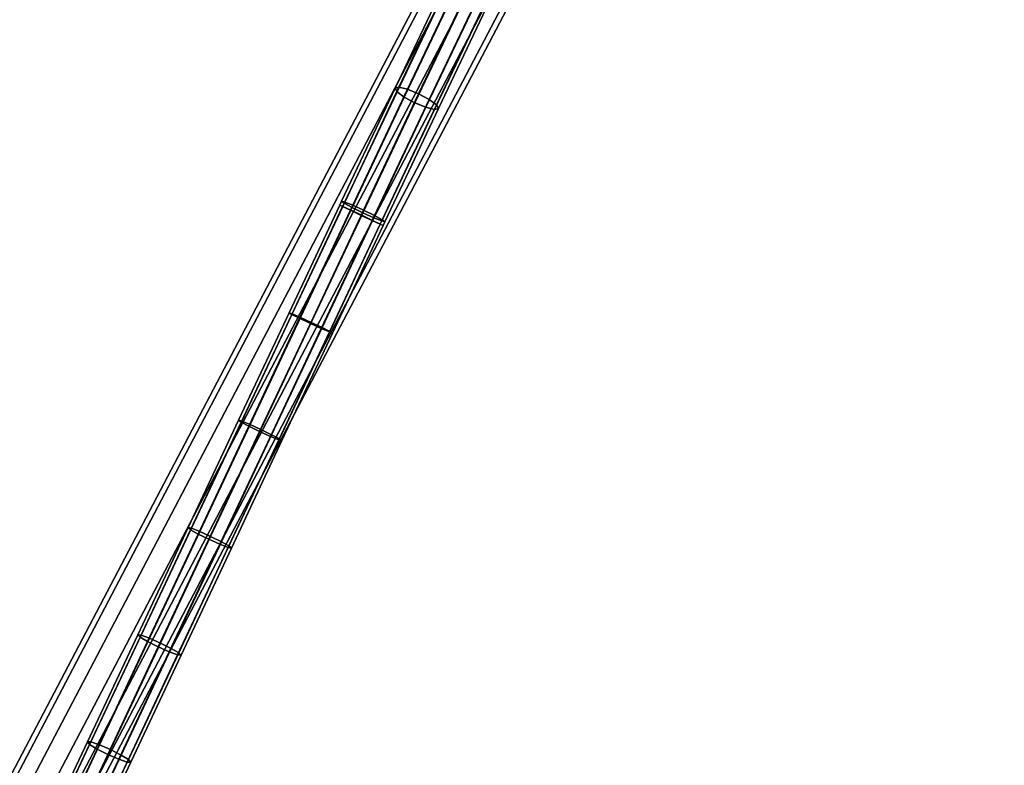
# Model space of a CAD drawing. Extents: x -43.1 to 43.1, y -41.3 to 41.3.
# Tile 599 of 656: x 11.5 to 17.9, y 22.4 to 27.2. Entities that reach past the tile are written whole.
import ezdxf

# ---------------------------------------------------------------- set-up
doc = ezdxf.new("R2010")
doc.units = 0
doc.layers.add('CABLE.1', color=18, linetype='CONTINUOUS')
doc.layers.add('METAL_BASE', color=254, linetype='CONTINUOUS')

msp = doc.modelspace()

# ---------------------------------------------------------------- linework, layer by layer
at = {"layer": 'CABLE.1'}
for points in [[(13.9394, 26.764, 31.9482), (13.9645, 26.7697, 31.8716), (14.3213, 27.521, 32.1287), (14.2905, 27.5031, 32.201)], [(13.9521, 26.7406, 32.0244), (13.9394, 26.764, 31.9482), (14.2905, 27.5031, 32.201), (14.2973, 27.4674, 32.2731)], [(13.9645, 26.7697, 31.8716), (14.0204, 26.7562, 31.8153), (14.3815, 27.5163, 32.0753), (14.3213, 27.521, 32.1287)], [(14.0204, 26.7562, 31.8153), (14.0923, 26.727, 31.7942), (14.455, 27.4904, 32.0554), (14.3815, 27.5163, 32.0753)], [(14.0923, 26.727, 31.7942), (14.1609, 26.6899, 31.814), (14.522, 27.45, 32.0741), (14.455, 27.4904, 32.0554)], [(13.9989, 26.7057, 32.0799), (13.9521, 26.7406, 32.0244), (14.2973, 27.4674, 32.2731), (14.34, 27.4235, 32.3255)], [(14.0675, 26.6687, 32.0997), (13.9989, 26.7057, 32.0799), (14.34, 27.4235, 32.3255), (14.407, 27.3832, 32.3442)], [(14.1609, 26.6899, 31.814), (14.2078, 26.655, 31.8695), (14.5646, 27.4062, 32.1265), (14.522, 27.45, 32.0741)], [(14.1394, 26.6395, 32.0786), (14.0675, 26.6687, 32.0997), (14.407, 27.3832, 32.3442), (14.4804, 27.3572, 32.3242)], [(14.1954, 26.6259, 32.0223), (14.1394, 26.6395, 32.0786), (14.4804, 27.3572, 32.3242), (14.5406, 27.3526, 32.2709)], [(14.2204, 26.6316, 31.9457), (14.1954, 26.6259, 32.0223), (14.5406, 27.3526, 32.2709), (14.5714, 27.3705, 32.1985)], [(14.2078, 26.655, 31.8695), (14.2204, 26.6316, 31.9457), (14.5714, 27.3705, 32.1985), (14.5646, 27.4062, 32.1265)], [(13.5925, 26.0291, 31.8594), (13.6125, 26.0243, 31.7816), (13.9645, 26.7697, 31.8716), (13.9394, 26.764, 31.9482)], [(13.61, 26.0161, 31.9369), (13.5925, 26.0291, 31.8594), (13.9394, 26.764, 31.9482), (13.9521, 26.7406, 32.0244)], [(13.6606, 25.9889, 31.9933), (13.61, 26.0161, 31.9369), (13.9521, 26.7406, 32.0244), (13.9989, 26.7057, 32.0799)], [(13.6125, 26.0243, 31.7816), (13.6649, 26.0031, 31.7243), (14.0204, 26.7562, 31.8153), (13.9645, 26.7697, 31.8716)], [(13.6649, 26.0031, 31.7243), (13.7355, 25.9711, 31.7029), (14.0923, 26.727, 31.7942), (14.0204, 26.7562, 31.8153)], [(13.7355, 25.9711, 31.7029), (13.8054, 25.937, 31.7231), (14.1609, 26.6899, 31.814), (14.0923, 26.727, 31.7942)], [(13.7305, 25.9548, 32.0135), (13.6606, 25.9889, 31.9933), (13.9989, 26.7057, 32.0799), (14.0675, 26.6687, 32.0997)], [(13.8011, 25.9228, 31.9921), (13.7305, 25.9548, 32.0135), (14.0675, 26.6687, 32.0997), (14.1394, 26.6395, 32.0786)], [(13.8054, 25.937, 31.7231), (13.8559, 25.9098, 31.7795), (14.2078, 26.655, 31.8695), (14.1609, 26.6899, 31.814)], [(13.8559, 25.9098, 31.7795), (13.8735, 25.8968, 31.857), (14.2204, 26.6316, 31.9457), (14.2078, 26.655, 31.8695)], [(13.8534, 25.9016, 31.9348), (13.8011, 25.9228, 31.9921), (14.1394, 26.6395, 32.0786), (14.1954, 26.6259, 32.0223)], [(13.8735, 25.8968, 31.857), (13.8534, 25.9016, 31.9348), (14.1954, 26.6259, 32.0223), (14.2204, 26.6316, 31.9457)], [(13.5808, 26.0043, 31.8594), (13.5989, 25.9953, 31.7816), (13.6125, 26.0243, 31.7816), (13.5925, 26.0291, 31.8594)], [(13.6004, 25.9956, 31.9369), (13.5808, 26.0043, 31.8594), (13.5925, 26.0291, 31.8594), (13.61, 26.0161, 31.9369)], [(13.5989, 25.9953, 31.7816), (13.6498, 25.971, 31.7243), (13.6649, 26.0031, 31.7243), (13.6125, 26.0243, 31.7816)], [(13.6524, 25.9715, 31.9933), (13.6004, 25.9956, 31.9369), (13.61, 26.0161, 31.9369), (13.6606, 25.9889, 31.9933)], [(13.2524, 25.3058, 31.8684), (13.2699, 25.2956, 31.7906), (13.5989, 25.9953, 31.7816), (13.5808, 26.0043, 31.8594)], [(13.2725, 25.2984, 31.9459), (13.2524, 25.3058, 31.8684), (13.5808, 26.0043, 31.8594), (13.6004, 25.9956, 31.9369)], [(13.2699, 25.2956, 31.7906), (13.3204, 25.2704, 31.7334), (13.6498, 25.971, 31.7243), (13.5989, 25.9953, 31.7816)], [(13.3249, 25.2752, 32.0023), (13.2725, 25.2984, 31.9459), (13.6004, 25.9956, 31.9369), (13.6524, 25.9715, 31.9933)], [(13.3204, 25.2704, 31.7334), (13.3903, 25.237, 31.7119), (13.7199, 25.9379, 31.7029), (13.6498, 25.971, 31.7243)], [(13.3956, 25.2425, 32.0225), (13.3249, 25.2752, 32.0023), (13.6524, 25.9715, 31.9933), (13.7228, 25.9385, 32.0135)], [(13.6498, 25.971, 31.7243), (13.7199, 25.9379, 31.7029), (13.7355, 25.9711, 31.7029), (13.6649, 26.0031, 31.7243)], [(13.7228, 25.9385, 32.0135), (13.6524, 25.9715, 31.9933), (13.6606, 25.9889, 31.9933), (13.7305, 25.9548, 32.0135)], [(13.7199, 25.9379, 31.7029), (13.7903, 25.9049, 31.7231), (13.8054, 25.937, 31.7231), (13.7355, 25.9711, 31.7029)], [(13.7929, 25.9054, 31.9921), (13.7228, 25.9385, 32.0135), (13.7305, 25.9548, 32.0135), (13.8011, 25.9228, 31.9921)], [(13.3903, 25.237, 31.7119), (13.4609, 25.2043, 31.7321), (13.7903, 25.9049, 31.7231), (13.7199, 25.9379, 31.7029)], [(13.4655, 25.2091, 32.0011), (13.3956, 25.2425, 32.0225), (13.7228, 25.9385, 32.0135), (13.7929, 25.9054, 31.9921)], [(13.4609, 25.2043, 31.7321), (13.5133, 25.1811, 31.7885), (13.8423, 25.8808, 31.7795), (13.7903, 25.9049, 31.7231)], [(13.5159, 25.1838, 31.9438), (13.4655, 25.2091, 32.0011), (13.7929, 25.9054, 31.9921), (13.8438, 25.8811, 31.9348)], [(13.5133, 25.1811, 31.7885), (13.5334, 25.1736, 31.866), (13.8619, 25.8721, 31.857), (13.8423, 25.8808, 31.7795)], [(13.5334, 25.1736, 31.866), (13.5159, 25.1838, 31.9438), (13.8438, 25.8811, 31.9348), (13.8619, 25.8721, 31.857)], [(13.7903, 25.9049, 31.7231), (13.8423, 25.8808, 31.7795), (13.8559, 25.9098, 31.7795), (13.8054, 25.937, 31.7231)], [(13.8438, 25.8811, 31.9348), (13.7929, 25.9054, 31.9921), (13.8011, 25.9228, 31.9921), (13.8534, 25.9016, 31.9348)], [(13.8423, 25.8808, 31.7795), (13.8619, 25.8721, 31.857), (13.8735, 25.8968, 31.857), (13.8559, 25.9098, 31.7795)], [(13.8619, 25.8721, 31.857), (13.8438, 25.8811, 31.9348), (13.8534, 25.9016, 31.9348), (13.8735, 25.8968, 31.857)], [(12.9242, 24.608, 31.8955), (12.941, 24.5961, 31.8178), (13.2699, 25.2956, 31.7906), (13.2524, 25.3058, 31.8684)], [(12.9452, 24.6022, 31.9729), (12.9242, 24.608, 31.8955), (13.2524, 25.3058, 31.8684), (13.2725, 25.2984, 31.9459)], [(12.941, 24.5961, 31.8178), (12.9909, 24.5697, 31.7605), (13.3204, 25.2704, 31.7334), (13.2699, 25.2956, 31.7906)], [(12.9981, 24.5802, 32.0293), (12.9452, 24.6022, 31.9729), (13.2725, 25.2984, 31.9459), (13.3249, 25.2752, 32.0023)], [(12.9909, 24.5697, 31.7605), (13.0606, 24.5358, 31.7391), (13.3903, 25.237, 31.7119), (13.3204, 25.2704, 31.7334)], [(13.069, 24.5479, 32.0494), (12.9981, 24.5802, 32.0293), (13.3249, 25.2752, 32.0023), (13.3956, 25.2425, 32.0225)], [(13.1387, 24.514, 32.028), (13.069, 24.5479, 32.0494), (13.3956, 25.2425, 32.0225), (13.4655, 25.2091, 32.0011)], [(13.0606, 24.5358, 31.7391), (13.1314, 24.5035, 31.7593), (13.4609, 25.2043, 31.7321), (13.3903, 25.237, 31.7119)], [(13.1314, 24.5035, 31.7593), (13.1844, 24.4815, 31.8157), (13.5133, 25.1811, 31.7885), (13.4609, 25.2043, 31.7321)], [(13.1885, 24.4876, 31.9708), (13.1387, 24.514, 32.028), (13.4655, 25.2091, 32.0011), (13.5159, 25.1838, 31.9438)], [(13.1844, 24.4815, 31.8157), (13.2053, 24.4757, 31.8931), (13.5334, 25.1736, 31.866), (13.5133, 25.1811, 31.7885)], [(13.2053, 24.4757, 31.8931), (13.1885, 24.4876, 31.9708), (13.5159, 25.1838, 31.9438), (13.5334, 25.1736, 31.866)], [(12.5965, 23.9111, 31.9406), (12.6125, 23.8975, 31.8629), (12.941, 24.5961, 31.8178), (12.9242, 24.608, 31.8955)], [(12.6182, 23.9068, 32.0179), (12.5965, 23.9111, 31.9406), (12.9242, 24.608, 31.8955), (12.9452, 24.6022, 31.9729)], [(12.6718, 23.886, 32.0741), (12.6182, 23.9068, 32.0179), (12.9452, 24.6022, 31.9729), (12.9981, 24.5802, 32.0293)], [(12.6125, 23.8975, 31.8629), (12.6618, 23.8699, 31.8058), (12.9909, 24.5697, 31.7605), (12.941, 24.5961, 31.8178)], [(12.6618, 23.8699, 31.8058), (12.7313, 23.8355, 31.7844), (13.0606, 24.5358, 31.7391), (12.9909, 24.5697, 31.7605)], [(12.7428, 23.8542, 32.0943), (12.6718, 23.886, 32.0741), (12.9981, 24.5802, 32.0293), (13.069, 24.5479, 32.0494)], [(12.8123, 23.8199, 32.0729), (12.7428, 23.8542, 32.0943), (13.069, 24.5479, 32.0494), (13.1387, 24.514, 32.028)], [(12.7313, 23.8355, 31.7844), (12.8023, 23.8037, 31.8046), (13.1314, 24.5035, 31.7593), (13.0606, 24.5358, 31.7391)], [(12.8023, 23.8037, 31.8046), (12.8558, 23.7829, 31.8608), (13.1844, 24.4815, 31.8157), (13.1314, 24.5035, 31.7593)], [(12.8616, 23.7923, 32.0158), (12.8123, 23.8199, 32.0729), (13.1387, 24.514, 32.028), (13.1885, 24.4876, 31.9708)], [(12.8558, 23.7829, 31.8608), (12.8775, 23.7787, 31.9381), (13.2053, 24.4757, 31.8931), (13.1844, 24.4815, 31.8157)], [(12.8775, 23.7787, 31.9381), (12.8616, 23.7923, 32.0158), (13.1885, 24.4876, 31.9708), (13.2053, 24.4757, 31.8931)], [(12.2694, 23.2153, 32.0036), (12.2846, 23.2001, 31.9262), (12.6125, 23.8975, 31.8629), (12.5965, 23.9111, 31.9406)], [(12.2918, 23.2127, 32.0808), (12.2694, 23.2153, 32.0036), (12.5965, 23.9111, 31.9406), (12.6182, 23.9068, 32.0179)], [(12.2846, 23.2001, 31.9262), (12.3333, 23.1713, 31.8691), (12.6618, 23.8699, 31.8058), (12.6125, 23.8975, 31.8629)], [(12.3459, 23.1931, 32.1369), (12.2918, 23.2127, 32.0808), (12.6182, 23.9068, 32.0179), (12.6718, 23.886, 32.0741)], [(12.3333, 23.1713, 31.8691), (12.4026, 23.1365, 31.8478), (12.7313, 23.8355, 31.7844), (12.6618, 23.8699, 31.8058)], [(12.4171, 23.1617, 32.1571), (12.3459, 23.1931, 32.1369), (12.6718, 23.886, 32.0741), (12.7428, 23.8542, 32.0943)], [(12.4026, 23.1365, 31.8478), (12.4738, 23.1051, 31.8679), (12.8023, 23.8037, 31.8046), (12.7313, 23.8355, 31.7844)], [(12.4864, 23.1269, 32.1357), (12.4171, 23.1617, 32.1571), (12.7428, 23.8542, 32.0943), (12.8123, 23.8199, 32.0729)], [(12.4738, 23.1051, 31.8679), (12.5279, 23.0855, 31.9241), (12.8558, 23.7829, 31.8608), (12.8023, 23.8037, 31.8046)], [(12.5352, 23.0981, 32.0787), (12.4864, 23.1269, 32.1357), (12.8123, 23.8199, 32.0729), (12.8616, 23.7923, 32.0158)], [(12.5279, 23.0855, 31.9241), (12.5504, 23.0829, 32.0012), (12.8775, 23.7787, 31.9381), (12.8558, 23.7829, 31.8608)], [(12.5504, 23.0829, 32.0012), (12.5352, 23.0981, 32.0787), (12.8616, 23.7923, 32.0158), (12.8775, 23.7787, 31.9381)], [(11.9429, 22.521, 32.0847), (11.9573, 22.5042, 32.0074), (12.2846, 23.2001, 31.9262), (12.2694, 23.2153, 32.0036)], [(11.9661, 22.5201, 32.1616), (11.9429, 22.521, 32.0847), (12.2694, 23.2153, 32.0036), (12.2918, 23.2127, 32.0808)], [(11.9573, 22.5042, 32.0074), (12.0055, 22.4742, 31.9505), (12.3333, 23.1713, 31.8691), (12.2846, 23.2001, 31.9262)], [(12.0208, 22.5017, 32.2176), (11.9661, 22.5201, 32.1616), (12.2918, 23.2127, 32.0808), (12.3459, 23.1931, 32.1369)], [(12.0055, 22.4742, 31.9505), (12.0746, 22.4389, 31.9292), (12.4026, 23.1365, 31.8478), (12.3333, 23.1713, 31.8691)], [(12.0922, 22.4707, 32.2377), (12.0208, 22.5017, 32.2176), (12.3459, 23.1931, 32.1369), (12.4171, 23.1617, 32.1571)], [(12.0746, 22.4389, 31.9292), (12.146, 22.408, 31.9492), (12.4738, 23.1051, 31.8679), (12.4026, 23.1365, 31.8478)], [(12.1613, 22.4355, 32.2164), (12.0922, 22.4707, 32.2377), (12.4171, 23.1617, 32.1571), (12.4864, 23.1269, 32.1357)], [(12.146, 22.408, 31.9492), (12.2007, 22.3895, 32.0053), (12.5279, 23.0855, 31.9241), (12.4738, 23.1051, 31.8679)], [(12.2095, 22.4054, 32.1595), (12.1613, 22.4355, 32.2164), (12.4864, 23.1269, 32.1357), (12.5352, 23.0981, 32.0787)], [(12.2007, 22.3895, 32.0053), (12.2239, 22.3886, 32.0822), (12.5504, 23.0829, 32.0012), (12.5279, 23.0855, 31.9241)], [(12.2239, 22.3886, 32.0822), (12.2095, 22.4054, 32.1595), (12.5352, 23.0981, 32.0787), (12.5504, 23.0829, 32.0012)], [(11.6173, 21.8285, 32.1836), (11.6309, 21.8101, 32.1065), (11.9573, 22.5042, 32.0074), (11.9429, 22.521, 32.0847)], [(11.6413, 21.8292, 32.2603), (11.6173, 21.8285, 32.1836), (11.9429, 22.521, 32.0847), (11.9661, 22.5201, 32.1616)], [(11.6309, 21.8101, 32.1065), (11.6786, 21.7788, 32.0498), (12.0055, 22.4742, 31.9505), (11.9573, 22.5042, 32.0074)], [(11.6965, 21.812, 32.3162), (11.6413, 21.8292, 32.2603), (11.9661, 22.5201, 32.1616), (12.0208, 22.5017, 32.2176)], [(11.7681, 21.7814, 32.3362), (11.6965, 21.812, 32.3162), (12.0208, 22.5017, 32.2176), (12.0922, 22.4707, 32.2377)], [(11.6786, 21.7788, 32.0498), (11.7474, 21.7431, 32.0286), (12.0746, 22.4389, 31.9292), (12.0055, 22.4742, 31.9505)], [(11.7474, 21.7431, 32.0286), (11.819, 21.7126, 32.0486), (12.146, 22.408, 31.9492), (12.0746, 22.4389, 31.9292)], [(11.837, 21.7457, 32.315), (11.7681, 21.7814, 32.3362), (12.0922, 22.4707, 32.2377), (12.1613, 22.4355, 32.2164)], [(11.8846, 21.7145, 32.2582), (11.837, 21.7457, 32.315), (12.1613, 22.4355, 32.2164), (12.2095, 22.4054, 32.1595)], [(11.819, 21.7126, 32.0486), (11.8742, 21.6953, 32.1045), (12.2007, 22.3895, 32.0053), (12.146, 22.408, 31.9492)], [(11.8742, 21.6953, 32.1045), (11.8982, 21.696, 32.1812), (12.2239, 22.3886, 32.0822), (12.2007, 22.3895, 32.0053)], [(11.8982, 21.696, 32.1812), (11.8846, 21.7145, 32.2582), (12.2095, 22.4054, 32.1595), (12.2239, 22.3886, 32.0822)]]:
    msp.add_3dface(points, dxfattribs=at)
at = {"layer": 'METAL_BASE'}
for points in [[(27.0036, 32.0474, 30.106), (27.0311, 32.0239, 30.241), (0.867, 1.3896, 30.241), (0.8395, 1.4131, 30.106)], [(27.0311, 32.0239, 29.9709), (27.0036, 32.0474, 30.106), (0.8395, 1.4131, 30.106), (0.867, 1.3896, 29.9709)], [(27.0311, 32.0239, 30.241), (27.1063, 31.9597, 30.3399), (0.9422, 1.3254, 30.3399), (0.867, 1.3896, 30.241)], [(27.1063, 31.9597, 29.872), (27.0311, 32.0239, 29.9709), (0.867, 1.3896, 29.9709), (0.9422, 1.3254, 29.872)], [(27.1063, 31.9597, 30.3399), (27.209, 31.8719, 30.3761), (1.0449, 1.2377, 30.3761), (0.9422, 1.3254, 30.3399)], [(27.209, 31.8719, 29.8358), (27.1063, 31.9597, 29.872), (0.9422, 1.3254, 29.872), (1.0449, 1.2377, 29.8358)], [(27.209, 31.8719, 30.3761), (27.3117, 31.7842, 30.3399), (1.1476, 1.15, 30.3399), (1.0449, 1.2377, 30.3761)], [(27.3117, 31.7842, 29.872), (27.209, 31.8719, 29.8358), (1.0449, 1.2377, 29.8358), (1.1476, 1.15, 29.872)], [(27.3117, 31.7842, 30.3399), (27.3869, 31.72, 30.241), (1.2228, 1.0858, 30.241), (1.1476, 1.15, 30.3399)], [(27.3869, 31.72, 29.9709), (27.3117, 31.7842, 29.872), (1.1476, 1.15, 29.872), (1.2228, 1.0858, 29.9709)], [(27.3869, 31.72, 30.241), (27.4144, 31.6965, 30.106), (1.2503, 1.0623, 30.106), (1.2228, 1.0858, 30.241)], [(27.4144, 31.6965, 30.106), (27.3869, 31.72, 29.9709), (1.2228, 1.0858, 29.9709), (1.2503, 1.0623, 30.106)], [(15.0599, 29.1945, 39.312), (15.0919, 29.1777, 39.447), (0.5811, 1.5197, 39.447), (0.5491, 1.5365, 39.312)], [(15.0919, 29.1777, 39.1769), (15.0599, 29.1945, 39.312), (0.5491, 1.5365, 39.312), (0.5811, 1.5197, 39.1769)], [(15.0919, 29.1777, 39.447), (15.1795, 29.1318, 39.5459), (0.6687, 1.4737, 39.5459), (0.5811, 1.5197, 39.447)], [(15.1795, 29.1318, 39.0781), (15.0919, 29.1777, 39.1769), (0.5811, 1.5197, 39.1769), (0.6687, 1.4737, 39.0781)], [(15.1795, 29.1318, 39.5459), (15.2991, 29.0691, 39.5821), (0.7883, 1.411, 39.5821), (0.6687, 1.4737, 39.5459)], [(15.2991, 29.0691, 39.0419), (15.1795, 29.1318, 39.0781), (0.6687, 1.4737, 39.0781), (0.7883, 1.411, 39.0419)], [(15.2991, 29.0691, 39.5821), (15.4187, 29.0063, 39.5459), (0.9079, 1.3482, 39.5459), (0.7883, 1.411, 39.5821)], [(15.4187, 29.0063, 39.0781), (15.2991, 29.0691, 39.0419), (0.7883, 1.411, 39.0419), (0.9079, 1.3482, 39.0781)], [(15.4187, 29.0063, 39.5459), (15.5062, 28.9604, 39.447), (0.9954, 1.3023, 39.447), (0.9079, 1.3482, 39.5459)], [(15.5062, 28.9604, 39.1769), (15.4187, 29.0063, 39.0781), (0.9079, 1.3482, 39.0781), (0.9954, 1.3023, 39.1769)], [(15.5062, 28.9604, 39.447), (15.5382, 28.9436, 39.312), (1.0275, 1.2855, 39.312), (0.9954, 1.3023, 39.447)], [(15.5382, 28.9436, 39.312), (15.5062, 28.9604, 39.1769), (0.9954, 1.3023, 39.1769), (1.0275, 1.2855, 39.312)]]:
    msp.add_3dface(points, dxfattribs=at)

doc.saveas('drawing.dxf')
